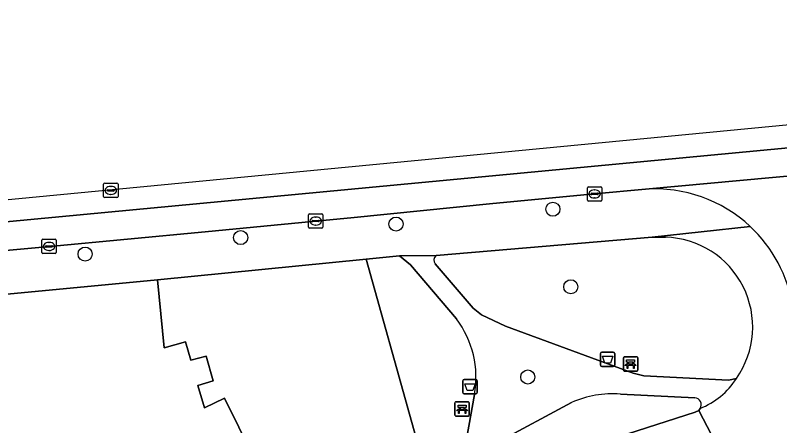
# Model space of a CAD drawing. Extents: x 161772 to 163126, y 383092 to 383917.
# Drawn here: x 162884.9 to 162938.1, y 383886.1 to 383914.6 of the extents above; entities that cross this region are included whole.
import ezdxf

# ---------------------------------------------------------------- set-up
doc = ezdxf.new("R2010")
doc.units = 0
for name, color, linetype in [('IMGEO_Afvalbak', 7, 'Continuous'), ('IMGEO_Bank', 7, 'Continuous'), ('IMGEO_Boom', 7, 'Continuous'), ('IMGEO_Erf', 7, 'Continuous'), ('IMGEO_Groenvoorziening', 7, 'Continuous'), ('IMGEO_Kolk', 7, 'Continuous'), ('IMGEO_Pand', 7, 'Continuous'), ('IMGEO_Rijbaan_lokaal_gesloten', 7, 'Continuous'), ('IMGEO_Rioolput', 7, 'Continuous'), ('IMGEO_Voetpad_open', 7, 'Continuous')]:
    doc.layers.add(name, color=color, linetype=linetype)

msp = doc.modelspace()

# ---------------------------------------------------------------- linework, layer by layer
at = {"layer": 'IMGEO_Afvalbak'}
for p, q in [((162925.733, 383891.197), (162926.523, 383891.197)), ((162926.523, 383891.197), (162925.733, 383891.197)), ((162925.633, 383890.297), (162925.633, 383891.097)), ((162925.633, 383891.097), (162925.633, 383890.297)), ((162926.623, 383891.097), (162926.623, 383890.297)), ((162926.623, 383890.297), (162926.623, 383891.097)), ((162926.523, 383890.197), (162925.733, 383890.197)), ((162925.733, 383890.197), (162926.523, 383890.197)), ((162916.06, 383888.39), (162916.06, 383889.19)), ((162916.06, 383889.19), (162916.06, 383888.39)), ((162916.16, 383889.29), (162916.95, 383889.29)), ((162916.95, 383889.29), (162916.16, 383889.29)), ((162917.05, 383889.19), (162917.05, 383888.39)), ((162917.05, 383888.39), (162917.05, 383889.19)), ((162916.95, 383888.29), (162916.16, 383888.29)), ((162916.16, 383888.29), (162916.95, 383888.29))]:
    msp.add_line(p, q, dxfattribs=at)
for points in [[(162925.776, 383890.911), (162926.48, 383890.911), (162926.331, 383890.441), (162925.925, 383890.441), (162925.776, 383890.911)], [(162916.203, 383889.004), (162916.907, 383889.004), (162916.758, 383888.534), (162916.352, 383888.534), (162916.203, 383889.004)]]:
    msp.add_lwpolyline(points, dxfattribs=at)
for centre, start, end in [((162925.733, 383891.097), 90, 180), ((162925.733, 383891.097), 90, 180), ((162926.523, 383891.097), 0, 90), ((162926.523, 383891.097), 360, 90), ((162925.733, 383890.297), 180, 270), ((162925.733, 383890.297), 180, 270), ((162926.523, 383890.297), 270, 0), ((162926.523, 383890.297), 270, 0), ((162916.16, 383889.19), 90, 180), ((162916.16, 383889.19), 90, 180), ((162916.95, 383889.19), 0, 90), ((162916.95, 383889.19), 360, 90), ((162916.16, 383888.39), 180, 270), ((162916.16, 383888.39), 180, 270), ((162916.95, 383888.39), 270, 0), ((162916.95, 383888.39), 270, 0)]:
    msp.add_arc(centre, 0.1, start, end, dxfattribs=at)
at = {"layer": 'IMGEO_Bank'}
for p, q in [((162927.227, 383889.95), (162927.227, 383890.791)), ((162927.227, 383890.791), (162927.227, 383889.95)), ((162927.302, 383890.875), (162928.143, 383890.875)), ((162928.143, 383890.875), (162927.302, 383890.875)), ((162928.227, 383890.8), (162928.227, 383889.959)), ((162928.227, 383889.959), (162928.227, 383890.8)), ((162927.924, 383890.273), (162927.531, 383890.273)), ((162927.536, 383890.381), (162927.536, 383890.487)), ((162927.58, 383890.487), (162927.58, 383890.381)), ((162927.868, 383890.493), (162927.586, 383890.493)), ((162927.586, 383890.375), (162927.868, 383890.375)), ((162927.874, 383890.381), (162927.874, 383890.487)), ((162927.918, 383890.487), (162927.918, 383890.381)), ((162928.152, 383889.875), (162927.311, 383889.875)), ((162927.311, 383889.875), (162928.152, 383889.875)), ((162915.507, 383886.812), (162915.507, 383887.653)), ((162915.507, 383887.653), (162915.507, 383886.812)), ((162915.582, 383887.737), (162916.423, 383887.737)), ((162916.423, 383887.737), (162915.582, 383887.737)), ((162916.507, 383887.662), (162916.507, 383886.821)), ((162916.507, 383886.821), (162916.507, 383887.662)), ((162916.204, 383887.135), (162915.811, 383887.135)), ((162915.816, 383887.243), (162915.816, 383887.349)), ((162915.86, 383887.349), (162915.86, 383887.243)), ((162916.148, 383887.355), (162915.866, 383887.355)), ((162915.866, 383887.237), (162916.148, 383887.237)), ((162916.154, 383887.243), (162916.154, 383887.349)), ((162916.198, 383887.349), (162916.198, 383887.243)), ((162916.432, 383886.737), (162915.591, 383886.737)), ((162915.591, 383886.737), (162916.432, 383886.737))]:
    msp.add_line(p, q, dxfattribs=at)
for points in [[(162927.53, 383890.493), (162927.444, 383890.493), (162927.444, 383890.654), (162928.007, 383890.654), (162928.007, 383890.493), (162927.924, 383890.493)], [(162927.474, 383890.273), (162927.332, 383890.273), (162927.444, 383890.375), (162927.53, 383890.375)], [(162927.524, 383890.266), (162927.524, 383890.059), (162927.481, 383890.059), (162927.481, 383890.266)], [(162927.924, 383890.375), (162928.007, 383890.375), (162928.119, 383890.273), (162927.98, 383890.273)], [(162927.974, 383890.266), (162927.974, 383890.059), (162927.93, 383890.059), (162927.93, 383890.266)], [(162915.81, 383887.355), (162915.724, 383887.355), (162915.724, 383887.516), (162916.287, 383887.516), (162916.287, 383887.355), (162916.204, 383887.355)], [(162915.754, 383887.135), (162915.612, 383887.135), (162915.724, 383887.237), (162915.81, 383887.237)], [(162915.804, 383887.128), (162915.804, 383886.921), (162915.761, 383886.921), (162915.761, 383887.128)], [(162916.204, 383887.237), (162916.287, 383887.237), (162916.399, 383887.135), (162916.26, 383887.135)], [(162916.254, 383887.128), (162916.254, 383886.921), (162916.21, 383886.921), (162916.21, 383887.128)]]:
    msp.add_lwpolyline(points, dxfattribs=at)
for centre, radius, start, end in [((162927.305, 383890.797), 0.0779, 92.4484, 184.2845), ((162927.305, 383890.797), 0.0779, 92.4484, 184.2845), ((162928.149, 383890.797), 0.0779, 2.4484, 94.2845), ((162928.149, 383890.797), 0.0779, 2.4484, 94.2845), ((162927.474, 383890.266), 0.00671, 2.8957, 87.1043), ((162927.531, 383890.266), 0.00671, 92.8957, 177.1043), ((162927.529, 383890.486), 0.00671, 2.8957, 87.1043), ((162927.529, 383890.382), 0.00671, 272.8957, 357.1043), ((162927.586, 383890.486), 0.00671, 92.8957, 177.1043), ((162927.586, 383890.382), 0.00671, 182.8957, 267.1043), ((162927.868, 383890.486), 0.00671, 2.8957, 87.1043), ((162927.868, 383890.382), 0.00671, 272.8957, 357.1043), ((162927.925, 383890.486), 0.00671, 92.8957, 177.1043), ((162927.925, 383890.382), 0.00671, 182.8957, 267.1043), ((162927.923, 383890.266), 0.00671, 2.8957, 87.1043), ((162927.98, 383890.266), 0.00671, 92.8957, 177.1043), ((162927.305, 383889.953), 0.0779, 182.4484, 274.2845), ((162927.305, 383889.953), 0.0779, 182.4484, 274.2845), ((162928.149, 383889.953), 0.0779, 272.4484, 4.2845), ((162928.149, 383889.953), 0.0779, 272.4484, 4.2845), ((162915.585, 383887.659), 0.0779, 92.4484, 184.2845), ((162915.585, 383887.659), 0.0779, 92.4484, 184.2845), ((162916.429, 383887.659), 0.0779, 2.4484, 94.2845), ((162916.429, 383887.659), 0.0779, 2.4484, 94.2845), ((162915.754, 383887.128), 0.00671, 2.8957, 87.1043), ((162915.811, 383887.128), 0.00671, 92.8957, 177.1043), ((162915.809, 383887.348), 0.00671, 2.8957, 87.1043), ((162915.809, 383887.244), 0.00671, 272.8957, 357.1043), ((162915.866, 383887.348), 0.00671, 92.8957, 177.1043), ((162915.866, 383887.244), 0.00671, 182.8957, 267.1043), ((162916.148, 383887.348), 0.00671, 2.8957, 87.1043), ((162916.148, 383887.244), 0.00671, 272.8957, 357.1043), ((162916.205, 383887.348), 0.00671, 92.8957, 177.1043), ((162916.205, 383887.244), 0.00671, 182.8957, 267.1043), ((162916.203, 383887.128), 0.00671, 2.8957, 87.1043), ((162916.26, 383887.128), 0.00671, 92.8957, 177.1043), ((162915.585, 383886.815), 0.0779, 182.4484, 274.2845), ((162915.585, 383886.815), 0.0779, 182.4484, 274.2845), ((162916.429, 383886.815), 0.0779, 272.4484, 4.2845), ((162916.429, 383886.815), 0.0779, 272.4484, 4.2845)]:
    msp.add_arc(centre, radius, start, end, dxfattribs=at)
at = {"layer": 'IMGEO_Boom'}
for centre in [(162922.319, 383901.132), (162911.41, 383900.103), (162900.604, 383899.161), (162889.783, 383898.017), (162923.564, 383895.743), (162920.572, 383889.466)]:
    msp.add_circle(centre, 0.489, dxfattribs=at)
at = {"layer": 'IMGEO_Erf'}
msp.add_lwpolyline([(162881.579, 383864.791), (162896.633, 383872.911), (162903.833, 383876.493), (162903.926, 383876.221), (162912.921, 383880.571), (162913.995, 383880.99), (162912.51, 383886.298), (162909.327, 383897.67), (162894.808, 383896.234), (162895.293, 383891.497), (162896.775, 383891.911), (162897.147, 383890.63), (162898.203, 383890.915), (162898.7, 383889.205), (162897.619, 383888.873), (162898.077, 383887.317), (162899.477, 383887.986), (162901.47, 383883.958), (162890.716, 383878.635), (162888.983, 383882.148), (162887.372, 383881.353), (162889.105, 383877.84), (162883.088, 383874.872)], dxfattribs=at)
at = {"layer": 'IMGEO_Groenvoorziening'}
for points in [[(162930.15, 383899.183), (162929.236, 383899.198), (162914.196, 383897.906)], [(162915.614, 383893.501), (162912.406, 383897.27), (162911.657, 383897.9), (162909.327, 383897.67), (162912.51, 383886.298), (162913.995, 383880.99), (162915.693, 383881.653), (162916.857, 383888.245)], [(162914.138, 383897.34), (162916.765, 383894.262), (162917.357, 383893.802), (162919.021, 383892.996), (162927.901, 383889.723), (162928.648, 383889.56), (162934.541, 383889.256), (162935.084, 383889.367)], [(162932.185, 383888.025), (162927.014, 383888.283)], [(162923.622, 383887.698), (162918.437, 383884.911)], [(162917.878, 383882.549), (162918.156, 383882.496), (162932.223, 383887.02), (162932.482, 383887.135), (162932.558, 383887.282)]]:
    msp.add_lwpolyline(points, dxfattribs=at)
for centre, radius, start, end in [((162929.985, 383892.952), 6.233, 324.8882, 88.4845), ((162914.451, 383897.594), 0.403, 129.2257, 219.0726), ((162910.332, 383889.477), 6.641, 349.3104, 37.3006), ((162926.49, 383881.197), 7.105, 85.7676, 113.8028), ((162932.153, 383887.544), 0.482, 327.1346, 86.1804)]:
    msp.add_arc(centre, radius, start, end, dxfattribs=at)
at = {"layer": 'IMGEO_Kolk'}
for p, q in [((162924.721, 383901.773), (162924.721, 383902.625)), ((162924.796, 383902.699), (162925.648, 383902.699)), ((162925.209, 383902.479), (162925.234, 383902.479)), ((162925.722, 383902.625), (162925.722, 383901.773)), ((162924.98, 383902.193), (162924.98, 383902.205)), ((162925.418, 383902.156), (162925.02, 383902.156)), ((162925.023, 383902.242), (162925.421, 383902.242)), ((162925.232, 383901.919), (162925.207, 383901.919)), ((162925.464, 383902.205), (162925.464, 383902.193)), ((162925.648, 383901.699), (162924.796, 383901.699)), ((162905.326, 383899.887), (162905.326, 383900.739)), ((162905.401, 383900.813), (162906.253, 383900.813)), ((162906.327, 383900.739), (162906.327, 383899.887)), ((162905.585, 383900.307), (162905.585, 383900.319)), ((162906.023, 383900.27), (162905.625, 383900.27)), ((162905.628, 383900.356), (162906.026, 383900.356)), ((162905.814, 383900.593), (162905.839, 383900.593)), ((162906.069, 383900.319), (162906.069, 383900.307)), ((162906.253, 383899.813), (162905.401, 383899.813)), ((162905.837, 383900.033), (162905.812, 383900.033)), ((162886.775, 383898.12), (162886.775, 383898.972)), ((162886.85, 383899.046), (162887.702, 383899.046)), ((162887.077, 383898.589), (162887.475, 383898.589)), ((162887.263, 383898.826), (162887.288, 383898.826)), ((162887.776, 383898.972), (162887.776, 383898.12)), ((162887.702, 383898.046), (162886.85, 383898.046)), ((162887.034, 383898.54), (162887.034, 383898.552)), ((162887.472, 383898.503), (162887.074, 383898.503)), ((162887.286, 383898.266), (162887.261, 383898.266)), ((162887.518, 383898.552), (162887.518, 383898.54))]:
    msp.add_line(p, q, dxfattribs=at)
for points in [[(162924.721, 383901.773), (162924.721, 383902.625)], [(162924.796, 383902.699), (162925.648, 383902.699)], [(162925.722, 383902.625), (162925.722, 383901.773)], [(162925.648, 383901.699), (162924.796, 383901.699)], [(162905.326, 383899.887), (162905.326, 383900.739)], [(162905.401, 383900.813), (162906.253, 383900.813)], [(162906.327, 383900.739), (162906.327, 383899.887)], [(162906.253, 383899.813), (162905.401, 383899.813)], [(162886.775, 383898.12), (162886.775, 383898.972)], [(162886.85, 383899.046), (162887.702, 383899.046)], [(162887.776, 383898.972), (162887.776, 383898.12)], [(162887.702, 383898.046), (162886.85, 383898.046)]]:
    msp.add_lwpolyline(points, dxfattribs=at)
for centre, radius, start, end in [((162924.798, 383902.623), 0.0765, 91.552, 178.448), ((162924.798, 383902.623), 0.0765, 91.552, 178.448), ((162925.646, 383902.623), 0.0765, 1.552, 88.448), ((162925.646, 383902.623), 0.0765, 1.552, 88.448), ((162924.798, 383901.775), 0.0765, 181.552, 268.448), ((162924.798, 383901.775), 0.0765, 181.552, 268.448), ((162925.02, 383902.202), 0.0403, 85.8775, 175.7526), ((162925.017, 383902.192), 0.0366, 178.938, 274.7102), ((162925.421, 383902.199), 0.043, 264.8664, 352.4533), ((162925.425, 383902.204), 0.0386, 1.7309, 96.639), ((162925.646, 383901.775), 0.0765, 271.552, 358.448), ((162925.646, 383901.775), 0.0765, 271.552, 358.448), ((162905.403, 383900.737), 0.0765, 91.552, 178.448), ((162905.403, 383900.737), 0.0765, 91.552, 178.448), ((162906.251, 383900.737), 0.0765, 1.552, 88.448), ((162906.251, 383900.737), 0.0765, 1.552, 88.448), ((162905.625, 383900.316), 0.0403, 85.8775, 175.7526), ((162905.622, 383900.306), 0.0366, 178.938, 274.7102), ((162906.026, 383900.313), 0.043, 264.8664, 352.4533), ((162906.03, 383900.318), 0.0386, 1.7309, 96.639), ((162905.403, 383899.889), 0.0765, 181.552, 268.448), ((162905.403, 383899.889), 0.0765, 181.552, 268.448), ((162906.251, 383899.889), 0.0765, 271.552, 358.448), ((162906.251, 383899.889), 0.0765, 271.552, 358.448), ((162886.852, 383898.97), 0.0765, 91.552, 178.448), ((162886.852, 383898.97), 0.0765, 91.552, 178.448), ((162887.074, 383898.549), 0.0403, 85.8775, 175.7526), ((162887.479, 383898.551), 0.0386, 1.7309, 96.639), ((162887.7, 383898.97), 0.0765, 1.552, 88.448), ((162887.7, 383898.97), 0.0765, 1.552, 88.448), ((162886.852, 383898.122), 0.0765, 181.552, 268.448), ((162886.852, 383898.122), 0.0765, 181.552, 268.448), ((162887.071, 383898.539), 0.0366, 178.938, 274.7102), ((162887.475, 383898.546), 0.043, 264.8664, 352.4533), ((162887.7, 383898.122), 0.0765, 271.552, 358.448), ((162887.7, 383898.122), 0.0765, 271.552, 358.448)]:
    msp.add_arc(centre, radius, start, end, dxfattribs=at)
for centre, major_axis, ratio, start_param, end_param in [((162925.208, 383902.199), (-0.387, 0.002), 0.722429, 4.712389, 7.853982), ((162925.233, 383902.199), (-0.39, 0.002), 0.717154, 1.570796, 4.712389), ((162905.813, 383900.313), (-0.387, 0.002), 0.722429, 4.712389, 7.853982), ((162905.838, 383900.313), (-0.39, 0.002), 0.717154, 1.570796, 4.712389), ((162887.262, 383898.546), (-0.387, 0.002), 0.722429, 4.712389, 7.853982), ((162887.287, 383898.546), (-0.39, 0.002), 0.717154, 1.570796, 4.712389)]:
    msp.add_ellipse(centre, major_axis=major_axis, ratio=ratio, start_param=start_param, end_param=end_param, dxfattribs=at)
at = {"layer": 'IMGEO_Pand'}
msp.add_lwpolyline([(162883.088, 383874.872), (162889.105, 383877.84), (162887.372, 383881.353), (162888.983, 383882.148), (162890.716, 383878.635), (162901.47, 383883.958), (162899.477, 383887.986), (162898.077, 383887.317), (162897.619, 383888.873), (162898.7, 383889.205), (162898.203, 383890.915), (162897.147, 383890.63), (162896.775, 383891.911), (162895.293, 383891.497), (162894.808, 383896.234), (162882.873, 383895.09)], dxfattribs=at)
at = {"layer": 'IMGEO_Rijbaan_lokaal_gesloten'}
for points in [[(163018.11, 383914.62), (162939.758, 383907.106), (162878.376, 383901.219), (162840.215, 383897.073), (162840.409, 383895.593), (162847.736, 383896.389), (162876.655, 383899.531), (163018.868, 383912.99), (163018.11, 383914.62)], [(162959.548, 383905.351), (162928.757, 383902.533)]]:
    msp.add_lwpolyline(points, dxfattribs=at)
msp.add_lwpolyline([(162959.548, 383905.351), (162960.839, 383905.489), (163000, 383909.379), (163019.686, 383911.231), (163018.868, 383912.99), (162876.655, 383899.531), (162876.87, 383897.585), (162887.333, 383898.552), (162898.145, 383899.565), (162905.573, 383900.285), (162908.257, 383900.545), (162918.149, 383901.525), (162925.222, 383902.199), (162928.757, 383902.533)], close=True, dxfattribs=at)
for centre, radius, start, end in [((162929.396, 383892.809), 9.745, 47.0175, 93.7596), ((162929.398, 383892.817), 9.738, 9.3324, 46.9938)]:
    msp.add_arc(centre, radius, start, end, dxfattribs=at)
at = {"layer": 'IMGEO_Rioolput'}
for p, q in [((162891.074, 383902.018), (162891.074, 383902.87)), ((162891.149, 383902.944), (162892.001, 383902.944)), ((162892.075, 383902.87), (162892.075, 383902.018)), ((162891.333, 383902.438), (162891.333, 383902.45)), ((162891.771, 383902.401), (162891.373, 383902.401)), ((162891.376, 383902.487), (162891.774, 383902.487)), ((162891.562, 383902.724), (162891.587, 383902.724)), ((162891.817, 383902.45), (162891.817, 383902.438)), ((162892.001, 383901.944), (162891.149, 383901.944)), ((162891.585, 383902.164), (162891.56, 383902.164))]:
    msp.add_line(p, q, dxfattribs=at)
for points in [[(162891.074, 383902.018), (162891.074, 383902.87)], [(162891.149, 383902.944), (162892.001, 383902.944)], [(162892.075, 383902.87), (162892.075, 383902.018)], [(162892.001, 383901.944), (162891.149, 383901.944)]]:
    msp.add_lwpolyline(points, dxfattribs=at)
for centre, radius, start, end in [((162891.151, 383902.868), 0.0765, 91.552, 178.448), ((162891.151, 383902.868), 0.0765, 91.552, 178.448), ((162891.999, 383902.868), 0.0765, 1.552, 88.448), ((162891.999, 383902.868), 0.0765, 1.552, 88.448), ((162891.373, 383902.447), 0.0403, 85.8775, 175.7526), ((162891.37, 383902.437), 0.0366, 178.938, 274.7102), ((162891.774, 383902.444), 0.043, 264.8664, 352.4533), ((162891.778, 383902.449), 0.0386, 1.7309, 96.639), ((162891.151, 383902.02), 0.0765, 181.552, 268.448), ((162891.151, 383902.02), 0.0765, 181.552, 268.448), ((162891.999, 383902.02), 0.0765, 271.552, 358.448), ((162891.999, 383902.02), 0.0765, 271.552, 358.448)]:
    msp.add_arc(centre, radius, start, end, dxfattribs=at)
for centre, major_axis, ratio, start_param, end_param in [((162891.561, 383902.444), (-0.387, 0.002), 0.722429, 4.712389, 7.853982), ((162891.586, 383902.444), (-0.39, 0.002), 0.717154, 1.570796, 4.712389)]:
    msp.add_ellipse(centre, major_axis=major_axis, ratio=ratio, start_param=start_param, end_param=end_param, dxfattribs=at)
at = {"layer": 'IMGEO_Voetpad_open'}
for points in [[(162928.757, 383902.533), (162925.222, 383902.199), (162918.149, 383901.525), (162908.257, 383900.545), (162905.573, 383900.285), (162898.145, 383899.565), (162887.333, 383898.552), (162876.87, 383897.585)], [(162909.327, 383897.67), (162911.657, 383897.9), (162914.196, 383897.906), (162929.236, 383899.198), (162936.04, 383899.938)], [(162936.04, 383899.938), (162929.236, 383899.198), (162930.15, 383899.183)], [(162843.375, 383894.253), (162840.631, 383893.904), (162835.19, 383893.233), (162831.199, 383892.74), (162824.1, 383891.815), (162824.524, 383888.189), (162830.76, 383888.951), (162867.537, 383893.442), (162867.439, 383893.662), (162874.413, 383894.303), (162881.094, 383894.924), (162882.873, 383895.09), (162894.808, 383896.234), (162909.327, 383897.67)], [(162914.196, 383897.906), (162911.657, 383897.9), (162912.406, 383897.27), (162915.614, 383893.501)], [(162935.084, 383889.367), (162934.541, 383889.256), (162928.648, 383889.56), (162927.901, 383889.723), (162919.021, 383892.996), (162917.357, 383893.802), (162916.765, 383894.262), (162914.138, 383897.34)], [(162916.857, 383888.245), (162915.693, 383881.653), (162918.156, 383882.496), (162917.878, 383882.549)], [(162927.014, 383888.283), (162932.185, 383888.025)], [(162918.437, 383884.911), (162923.622, 383887.698)], [(162928.021, 383883.449), (162928.277, 383883.512), (162928.209, 383883.661), (162932.719, 383885.424), (162933.507, 383883.461), (162934.229, 383883.751), (162932.482, 383887.135), (162932.223, 383887.02), (162918.156, 383882.496), (162915.693, 383881.653), (162913.995, 383880.99), (162912.921, 383880.571), (162903.926, 383876.221), (162903.833, 383876.493), (162896.633, 383872.911), (162881.579, 383864.791), (162881.307, 383864.648), (162878.867, 383863.261), (162868.67, 383857.466), (162858.591, 383851.442), (162849.824, 383845.869)], [(162932.558, 383887.282), (162932.482, 383887.135), (162934.229, 383883.751), (162936.555, 383877.435), (162937.187, 383874.349), (162941.098, 383871.872), (162961.731, 383830.778), (162972.528, 383809.655), (162974.201, 383806.382)]]:
    msp.add_lwpolyline(points, dxfattribs=at)
for centre, radius, start, end in [((162929.396, 383892.809), 9.745, 47.0175, 93.7596), ((162929.398, 383892.817), 9.738, 9.3324, 46.9938), ((162929.985, 383892.952), 6.233, 324.8882, 88.4845), ((162914.451, 383897.594), 0.403, 129.2257, 219.0726), ((162910.332, 383889.477), 6.641, 349.3104, 37.3006), ((162930.652, 383892.163), 5.24, 291.3255, 327.7481), ((162930.652, 383892.163), 5.24, 291.3255, 327.7481), ((162926.49, 383881.197), 7.105, 85.7676, 113.8028), ((162932.153, 383887.544), 0.482, 327.1346, 86.1804)]:
    msp.add_arc(centre, radius, start, end, dxfattribs=at)

doc.saveas('drawing.dxf')
